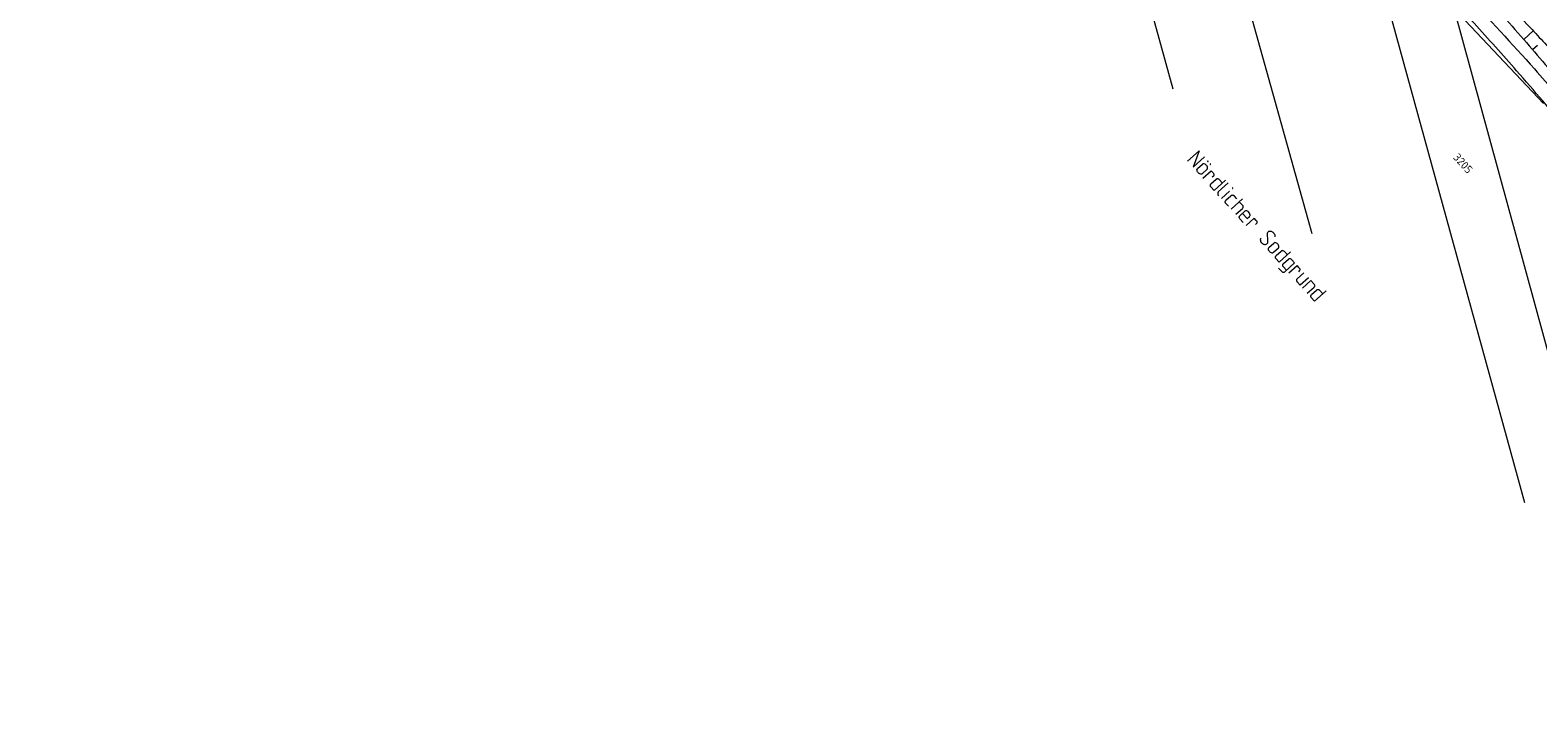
# Model space of a CAD drawing. Header units: metres. Extents: x 3425540 to 3446143, y 5432760 to 5444637.
# Tile 326 of 656: x 3439958 to 3440298, y 5439141 to 5439293. Entities that reach past the tile are written whole.
import ezdxf
from ezdxf.enums import TextEntityAlignment as Align

# ---------------------------------------------------------------- set-up
doc = ezdxf.new("R2010")
doc.units = ezdxf.units.M
for name, color, linetype, lineweight in [('B_Bestand', 9, 'Continuous', 18), ('B_Böschung', 9, 'Continuous', 18), ('B_Flurgrenzen', 9, 'Continuous', 18), ('B_Gleisachse', 9, 'Continuous', 25)]:
    doc.layers.add(name, color=color, linetype=linetype, lineweight=lineweight)
doc.styles.get("Standard").update_dxf_attribs({"font": 'isocpeur.ttf'})

msp = doc.modelspace()

# ---------------------------------------------------------------- linework, layer by layer
at = {"layer": 'B_Bestand'}
for p, q in [((3440221.44, 5439261.56), (3440222.57, 5439262.57)), ((3440223.62, 5439261.41), (3440222.5, 5439260.39)), ((3440222.69, 5439259.4), (3440224.55, 5439261.08)), ((3440225.01, 5439260.57), (3440224.55, 5439261.08)), ((3440224.46, 5439257.45), (3440225.2, 5439256.63)), ((3440224.49, 5439258.11), (3440225.64, 5439259.15)), ((3440225.04, 5439259.85), (3440224.81, 5439259.65)), ((3440225.2, 5439256.63), (3440227.79, 5439258.98)), ((3440228.39, 5439258.33), (3440226.16, 5439256.31)), ((3440227.06, 5439258.32), (3440226.43, 5439259.01)), ((3440226.31, 5439255.41), (3440226.11, 5439255.63)), ((3440226.86, 5439254.81), (3440228.72, 5439256.49)), ((3440227.82, 5439253.75), (3440228.45, 5439253.05)), ((3440227.87, 5439254.43), (3440229, 5439255.44)), ((3440229.05, 5439252.39), (3440231.64, 5439254.74)), ((3440231.54, 5439253.38), (3440230.91, 5439254.07)), ((3440230.11, 5439251.23), (3440231.6, 5439252.58)), ((3440231.01, 5439250.24), (3440231.75, 5439249.42)), ((3440231.04, 5439250.9), (3440232.18, 5439251.93)), ((3440232.43, 5439248.67), (3440234.29, 5439250.35)), ((3440234.75, 5439249.84), (3440234.29, 5439250.35)), ((3440234.77, 5439249.12), (3440234.55, 5439248.91)), ((3440237.57, 5439243.73), (3440238.7, 5439244.75)), ((3440239.75, 5439243.59), (3440238.63, 5439242.57)), ((3440239.17, 5439241.24), (3440239.91, 5439240.42)), ((3440239.2, 5439241.9), (3440240.34, 5439242.94)), ((3440239.91, 5439240.42), (3440242.5, 5439242.77)), ((3440240.87, 5439240.1), (3440241.99, 5439241.12)), ((3440241.77, 5439242.11), (3440241.14, 5439242.8)), ((3440243.41, 5439240.29), (3440241.19, 5439238.27)), ((3440243.41, 5439240.29), (3440242.78, 5439240.98)), ((3440239.77, 5439239.1), (3440240.51, 5439238.29)), ((3440240.82, 5439239.42), (3440241.56, 5439238.6)), ((3440242.12, 5439237.98), (3440243.98, 5439239.67)), ((3440245.45, 5439238.04), (3440243.96, 5439236.69)), ((3440244.44, 5439239.16), (3440243.98, 5439239.67)), ((3440244.46, 5439238.43), (3440244.24, 5439238.23)), ((3440246.5, 5439236.88), (3440244.65, 5439235.2)), ((3440243.96, 5439235.95), (3440244.65, 5439235.2)), ((3440245.21, 5439234.57), (3440247.07, 5439236.26)), ((3440246.27, 5439233.41), (3440247.78, 5439234.78)), ((3440247.75, 5439235.5), (3440247.07, 5439236.26)), ((3440247.2, 5439233.08), (3440248.34, 5439234.12)), ((3440247.91, 5439231.6), (3440250.5, 5439233.96)), ((3440249.76, 5439233.29), (3440249.13, 5439233.98)), ((3440247.16, 5439232.42), (3440247.91, 5439231.6))]:
    msp.add_line(p, q, dxfattribs=at)
for points in [[(3440219.21, 5439263.24), (3440221.81, 5439265.59), (3440220.47, 5439261.85), (3440223.06, 5439264.2)], [(3440222.5, 5439260.39), (3440222.38, 5439260.32), (3440222.28, 5439260.31), (3440222.2, 5439260.31), (3440222.01, 5439260.36), (3440221.8, 5439260.47), (3440221.69, 5439260.55), (3440221.58, 5439260.67), (3440221.49, 5439260.81), (3440221.4, 5439260.95), (3440221.35, 5439261.13), (3440221.34, 5439261.35), (3440221.36, 5439261.44), (3440221.44, 5439261.56)], [(3440223.62, 5439261.41), (3440223.7, 5439261.52), (3440223.73, 5439261.62), (3440223.73, 5439261.7), (3440223.7, 5439261.9), (3440223.62, 5439262.11), (3440223.54, 5439262.23), (3440223.43, 5439262.36), (3440223.3, 5439262.46), (3440223.17, 5439262.56), (3440223, 5439262.63), (3440222.79, 5439262.66), (3440222.69, 5439262.65), (3440222.57, 5439262.57)], [(3440223.81, 5439263.26), (3440223.77, 5439263.26), (3440223.73, 5439263.22), (3440223.73, 5439263.18), (3440223.76, 5439263.14), (3440223.8, 5439263.14), (3440223.84, 5439263.18), (3440223.85, 5439263.21), (3440223.81, 5439263.26)], [(3440224.38, 5439262.62), (3440224.34, 5439262.62), (3440224.3, 5439262.59), (3440224.3, 5439262.55), (3440224.34, 5439262.51), (3440224.38, 5439262.51), (3440224.42, 5439262.54), (3440224.42, 5439262.58), (3440224.38, 5439262.62)], [(3440225.01, 5439260.57), (3440225.1, 5439260.43), (3440225.12, 5439260.37), (3440225.14, 5439260.31), (3440225.15, 5439260.22), (3440225.15, 5439260.14), (3440225.12, 5439260), (3440225.1, 5439259.94), (3440225.04, 5439259.85)], [(3440224.46, 5439257.45), (3440224.41, 5439257.55), (3440224.37, 5439257.63), (3440224.36, 5439257.73), (3440224.36, 5439257.81), (3440224.36, 5439257.85), (3440224.39, 5439257.94), (3440224.41, 5439258), (3440224.49, 5439258.11), (3440224.51, 5439258.13)], [(3440226.43, 5439259.01), (3440226.26, 5439259.16), (3440226.15, 5439259.2), (3440226.09, 5439259.22), (3440225.93, 5439259.23), (3440225.8, 5439259.22), (3440225.74, 5439259.2), (3440225.64, 5439259.15)], [(3440229.43, 5439257.18), (3440229.39, 5439257.18), (3440229.35, 5439257.14), (3440229.35, 5439257.1), (3440229.39, 5439257.06), (3440229.43, 5439257.06), (3440229.47, 5439257.1), (3440229.47, 5439257.14), (3440229.43, 5439257.18)], [(3440226.16, 5439256.31), (3440226.1, 5439256.22), (3440226.06, 5439256.14), (3440226.03, 5439256.05), (3440226.02, 5439255.89), (3440226.04, 5439255.79), (3440226.11, 5439255.63), (3440226.13, 5439255.61)], [(3440227.82, 5439253.75), (3440227.77, 5439253.85), (3440227.73, 5439253.93), (3440227.72, 5439254.02), (3440227.72, 5439254.1), (3440227.72, 5439254.14), (3440227.75, 5439254.24), (3440227.77, 5439254.29), (3440227.85, 5439254.41), (3440227.87, 5439254.43)], [(3440230.31, 5439254.74), (3440229.79, 5439255.31), (3440229.62, 5439255.45), (3440229.51, 5439255.5), (3440229.45, 5439255.52), (3440229.29, 5439255.53), (3440229.16, 5439255.51), (3440229.1, 5439255.5), (3440229, 5439255.44)], [(3440231.01, 5439250.24), (3440230.95, 5439250.34), (3440230.92, 5439250.42), (3440230.9, 5439250.51), (3440230.91, 5439250.59), (3440230.91, 5439250.63), (3440230.93, 5439250.73), (3440230.95, 5439250.78), (3440231.04, 5439250.9), (3440231.06, 5439250.92)], [(3440231.54, 5439253.38), (3440231.67, 5439253.2), (3440231.7, 5439253.08), (3440231.72, 5439253.02), (3440231.71, 5439252.94), (3440231.71, 5439252.86), (3440231.68, 5439252.73), (3440231.66, 5439252.67), (3440231.6, 5439252.58)], [(3440231.61, 5439251.42), (3440232.66, 5439250.25), (3440233.24, 5439250.77)], [(3440233.24, 5439250.77), (3440233.32, 5439250.88), (3440233.34, 5439250.98), (3440233.35, 5439251.06), (3440233.32, 5439251.25), (3440233.23, 5439251.47), (3440233.16, 5439251.59), (3440232.99, 5439251.78), (3440232.88, 5439251.86), (3440232.78, 5439251.92), (3440232.61, 5439251.99), (3440232.4, 5439252.02), (3440232.3, 5439252.01), (3440232.18, 5439251.93)], [(3440234.75, 5439249.84), (3440234.84, 5439249.7), (3440234.86, 5439249.64), (3440234.87, 5439249.58), (3440234.89, 5439249.48), (3440234.89, 5439249.4), (3440234.86, 5439249.27), (3440234.84, 5439249.21), (3440234.77, 5439249.12)], [(3440235.76, 5439245.81), (3440235.7, 5439245.72), (3440235.66, 5439245.6), (3440235.65, 5439245.52), (3440235.66, 5439245.31), (3440235.71, 5439245.13), (3440235.78, 5439244.97), (3440235.89, 5439244.85), (3440236, 5439244.73), (3440236.13, 5439244.62), (3440236.31, 5439244.52), (3440236.48, 5439244.45), (3440236.65, 5439244.42), (3440236.81, 5439244.41), (3440236.99, 5439244.46), (3440237.13, 5439244.55), (3440237.23, 5439244.65), (3440237.29, 5439244.74), (3440237.33, 5439244.82), (3440237.36, 5439244.99), (3440237.37, 5439245.19), (3440237.35, 5439245.54), (3440237.33, 5439245.85), (3440237.29, 5439246.26), (3440237.25, 5439246.67), (3440237.24, 5439246.85), (3440237.27, 5439247.03), (3440237.33, 5439247.16), (3440237.39, 5439247.25), (3440237.5, 5439247.35), (3440237.6, 5439247.4), (3440237.74, 5439247.45), (3440237.91, 5439247.46), (3440238.09, 5439247.43), (3440238.26, 5439247.37), (3440238.35, 5439247.3), (3440238.47, 5439247.22), (3440238.67, 5439247), (3440238.74, 5439246.91), (3440238.85, 5439246.75), (3440238.94, 5439246.53), (3440238.95, 5439246.44), (3440238.96, 5439246.26), (3440238.94, 5439246.16)], [(3440238.63, 5439242.57), (3440238.51, 5439242.5), (3440238.41, 5439242.48), (3440238.33, 5439242.49), (3440238.14, 5439242.54), (3440237.93, 5439242.64), (3440237.82, 5439242.73), (3440237.71, 5439242.85), (3440237.62, 5439242.99), (3440237.52, 5439243.13), (3440237.48, 5439243.31), (3440237.47, 5439243.52), (3440237.49, 5439243.62), (3440237.57, 5439243.73)], [(3440239.75, 5439243.59), (3440239.83, 5439243.7), (3440239.86, 5439243.8), (3440239.86, 5439243.88), (3440239.83, 5439244.07), (3440239.75, 5439244.29), (3440239.67, 5439244.41), (3440239.56, 5439244.53), (3440239.43, 5439244.64), (3440239.3, 5439244.74), (3440239.13, 5439244.81), (3440238.91, 5439244.84), (3440238.82, 5439244.82), (3440238.7, 5439244.75)], [(3440239.17, 5439241.24), (3440239.11, 5439241.34), (3440239.08, 5439241.42), (3440239.07, 5439241.52), (3440239.07, 5439241.59), (3440239.07, 5439241.63), (3440239.09, 5439241.73), (3440239.12, 5439241.79), (3440239.2, 5439241.9), (3440239.22, 5439241.92)], [(3440241.14, 5439242.8), (3440240.97, 5439242.94), (3440240.85, 5439242.99), (3440240.8, 5439243.01), (3440240.72, 5439243.01), (3440240.64, 5439243.02), (3440240.5, 5439243.01), (3440240.44, 5439242.99), (3440240.34, 5439242.94)], [(3440240.82, 5439239.42), (3440240.76, 5439239.52), (3440240.73, 5439239.6), (3440240.71, 5439239.7), (3440240.72, 5439239.82), (3440240.74, 5439239.91), (3440240.76, 5439239.97), (3440240.85, 5439240.08), (3440240.87, 5439240.1)], [(3440242.78, 5439240.98), (3440242.62, 5439241.13), (3440242.5, 5439241.17), (3440242.44, 5439241.19), (3440242.37, 5439241.2), (3440242.29, 5439241.2), (3440242.15, 5439241.19), (3440242.09, 5439241.17), (3440241.99, 5439241.12)], [(3440240.51, 5439238.29), (3440240.6, 5439238.22), (3440240.68, 5439238.18), (3440240.77, 5439238.15), (3440240.85, 5439238.15), (3440240.89, 5439238.15), (3440240.99, 5439238.16), (3440241.05, 5439238.18), (3440241.17, 5439238.25), (3440241.19, 5439238.27)], [(3440243.96, 5439236.69), (3440243.88, 5439236.58), (3440243.85, 5439236.52), (3440243.83, 5439236.43), (3440243.83, 5439236.39), (3440243.82, 5439236.27), (3440243.84, 5439236.17), (3440243.87, 5439236.09), (3440243.91, 5439236.01), (3440243.96, 5439235.95)], [(3440244.44, 5439239.16), (3440244.53, 5439239.02), (3440244.55, 5439238.96), (3440244.56, 5439238.9), (3440244.58, 5439238.8), (3440244.58, 5439238.72), (3440244.55, 5439238.59), (3440244.53, 5439238.53), (3440244.46, 5439238.43)], [(3440247.16, 5439232.42), (3440247.11, 5439232.52), (3440247.08, 5439232.6), (3440247.06, 5439232.7), (3440247.07, 5439232.82), (3440247.09, 5439232.91), (3440247.11, 5439232.97), (3440247.2, 5439233.08), (3440247.22, 5439233.1)], [(3440247.75, 5439235.5), (3440247.84, 5439235.36), (3440247.86, 5439235.3), (3440247.88, 5439235.24), (3440247.89, 5439235.15), (3440247.89, 5439235.07), (3440247.86, 5439234.93), (3440247.84, 5439234.88), (3440247.78, 5439234.78)], [(3440249.13, 5439233.98), (3440248.96, 5439234.13), (3440248.85, 5439234.17), (3440248.79, 5439234.19), (3440248.64, 5439234.2), (3440248.5, 5439234.19), (3440248.44, 5439234.17), (3440248.34, 5439234.12)]]:
    msp.add_lwpolyline(points, dxfattribs=at)
for points, knots in [([(3440419.6, 5439154.36), (3440417.98, 5439155.97), (3440416.37, 5439157.58), (3440414.75, 5439159.18), (3440411.14, 5439162.78), (3440408.17, 5439166.97), (3440405.23, 5439171.14), (3440401.88, 5439175.91), (3440398.54, 5439180.69), (3440395.28, 5439185.52), (3440391.43, 5439191.23), (3440387.64, 5439196.98), (3440383.77, 5439202.68), (3440378.89, 5439209.85), (3440373.99, 5439217.01), (3440368.97, 5439224.09), (3440365.39, 5439229.13), (3440361.76, 5439234.13), (3440358.13, 5439239.14), (3440354.71, 5439243.83), (3440351.28, 5439248.51), (3440347.84, 5439253.19), (3440343.11, 5439259.62), (3440338.26, 5439265.96), (3440333.37, 5439272.28), (3440329.91, 5439276.75), (3440326.32, 5439281.13), (3440322.53, 5439285.34), (3440319.37, 5439288.85), (3440316.14, 5439292.3), (3440312.91, 5439295.74), (3440309.02, 5439299.86), (3440305.15, 5439303.99), (3440301.18, 5439308.02), (3440295.26, 5439314.03), (3440289.18, 5439319.88), (3440282.96, 5439325.56), (3440278.43, 5439329.7), (3440273.88, 5439333.82), (3440269.35, 5439337.96), (3440264.59, 5439342.31), (3440259.84, 5439346.67), (3440255.08, 5439351.02), (3440250.53, 5439355.18), (3440245.91, 5439359.26), (3440241.25, 5439363.3), (3440234.22, 5439369.4), (3440226.94, 5439375.18), (3440219.62, 5439380.93), (3440213.7, 5439385.59), (3440207.74, 5439390.19), (3440201.59, 5439394.55), (3440196.41, 5439398.21), (3440191.07, 5439401.63), (3440185.88, 5439405.28), (3440182.4, 5439407.73), (3440178.96, 5439410.24), (3440175.48, 5439412.7), (3440172.12, 5439415.07), (3440168.74, 5439417.41), (3440165.3, 5439419.67), (3440158.26, 5439424.3), (3440151.03, 5439428.63), (3440143.69, 5439432.77), (3440136.81, 5439436.64), (3440129.92, 5439440.48), (3440123, 5439444.28), (3440116.78, 5439447.7), (3440110.58, 5439451.13), (3440104.31, 5439454.46), (3440097.48, 5439458.09), (3440090.54, 5439461.51), (3440083.62, 5439464.97), (3440080.26, 5439466.66), (3440076.88, 5439468.3), (3440073.49, 5439469.92), (3440069.02, 5439472.06), (3440064.47, 5439474.02), (3440059.88, 5439475.9), (3440056.45, 5439477.3), (3440052.97, 5439478.54), (3440049.48, 5439479.77), (3440047.51, 5439480.47), (3440045.42, 5439480.82), (3440043.51, 5439481.65), (3440041.43, 5439482.55), (3440039.38, 5439483.5), (3440037.31, 5439484.42), (3440035.47, 5439485.23), (3440033.67, 5439486.14), (3440031.78, 5439486.85), (3440030.01, 5439487.52), (3440028.24, 5439488.19), (3440026.46, 5439488.85)], [0, 0, 0, 0, 0.013012, 0.013012, 0.013012, 0.042058, 0.042058, 0.042058, 0.075323, 0.075323, 0.075323, 0.114595, 0.114595, 0.114595, 0.164078, 0.164078, 0.164078, 0.199344, 0.199344, 0.199344, 0.232461, 0.232461, 0.232461, 0.277994, 0.277994, 0.277994, 0.310266, 0.310266, 0.310266, 0.33721, 0.33721, 0.33721, 0.369499, 0.369499, 0.369499, 0.417582, 0.417582, 0.417582, 0.452577, 0.452577, 0.452577, 0.489358, 0.489358, 0.489358, 0.524523, 0.524523, 0.524523, 0.577581, 0.577581, 0.577581, 0.620538, 0.620538, 0.620538, 0.656713, 0.656713, 0.656713, 0.680996, 0.680996, 0.680996, 0.704452, 0.704452, 0.704452, 0.752501, 0.752501, 0.752501, 0.797512, 0.797512, 0.797512, 0.837988, 0.837988, 0.837988, 0.882109, 0.882109, 0.882109, 0.903543, 0.903543, 0.903543, 0.931802, 0.931802, 0.931802, 0.9529, 0.9529, 0.9529, 0.964809, 0.964809, 0.964809, 0.977708, 0.977708, 0.977708, 0.989199, 0.989199, 0.989199, 1, 1, 1, 1]), ([(3440380.35, 5439144.46), (3440380.46, 5439145.9), (3440380.57, 5439147.33), (3440380.68, 5439148.77), (3440380.85, 5439150.95), (3440380.43, 5439153.13), (3440380.13, 5439155.3), (3440379.8, 5439157.78), (3440379.39, 5439160.2), (3440378.69, 5439162.61), (3440377.81, 5439165.66), (3440376.65, 5439168.57), (3440375.15, 5439171.35), (3440372.47, 5439176.36), (3440369.71, 5439181.26), (3440366.74, 5439186.07), (3440363.12, 5439191.95), (3440359.58, 5439197.86), (3440355.68, 5439203.56), (3440351.55, 5439209.6), (3440347.27, 5439215.52), (3440343.11, 5439221.54), (3440340.01, 5439226.02), (3440337.04, 5439230.58), (3440333.93, 5439235.04), (3440331.16, 5439239.01), (3440328.07, 5439242.74), (3440324.96, 5439246.44), (3440321.57, 5439250.49), (3440317.81, 5439254.21), (3440314.45, 5439258.28), (3440311.31, 5439262.09), (3440308.46, 5439266.15), (3440305.29, 5439269.94), (3440301.44, 5439274.56), (3440297.54, 5439279.15), (3440293.56, 5439283.67), (3440290.39, 5439287.27), (3440287.18, 5439290.85), (3440283.94, 5439294.4), (3440280.42, 5439298.25), (3440276.85, 5439302.06), (3440273.21, 5439305.8), (3440269.47, 5439309.63), (3440265.67, 5439313.39), (3440261.81, 5439317.09), (3440258.23, 5439320.52), (3440254.65, 5439323.94), (3440251.02, 5439327.31), (3440247.08, 5439330.97), (3440243.13, 5439334.62), (3440239.18, 5439338.27), (3440235.25, 5439341.9), (3440231.31, 5439345.52), (3440227.34, 5439349.12), (3440223.2, 5439352.87), (3440218.84, 5439356.38), (3440214.29, 5439359.63), (3440210.97, 5439362), (3440207.65, 5439364.35), (3440204.33, 5439366.71), (3440200.58, 5439369.39), (3440196.84, 5439372.08), (3440193.08, 5439374.75), (3440185.23, 5439380.33), (3440176.76, 5439385.02), (3440168.74, 5439390.36), (3440164.38, 5439393.27), (3440160.18, 5439396.43), (3440155.8, 5439399.32), (3440146.73, 5439405.3), (3440137.46, 5439410.95), (3440128.07, 5439416.43), (3440121.77, 5439420.11), (3440115.42, 5439423.7), (3440108.93, 5439427.05), (3440101.52, 5439430.89), (3440094.05, 5439434.57), (3440086.54, 5439438.19), (3440076.64, 5439442.97), (3440066.76, 5439447.77), (3440056.67, 5439452.14), (3440047.78, 5439455.98), (3440038.79, 5439459.54), (3440029.78, 5439463.09), (3440022.78, 5439465.86), (3440015.76, 5439468.61), (3440008.7, 5439471.25), (3440003.03, 5439473.36), (3439997.31, 5439475.33), (3439991.56, 5439477.22), (3439985.28, 5439479.28), (3439979, 5439481.33), (3439972.64, 5439483.09), (3439967.75, 5439484.43), (3439962.87, 5439485.78), (3439957.98, 5439487.12)], [0, 0, 0, 0, 0.007668, 0.007668, 0.007668, 0.01927, 0.01927, 0.01927, 0.032453, 0.032453, 0.032453, 0.049155, 0.049155, 0.049155, 0.07917, 0.07917, 0.07917, 0.115807, 0.115807, 0.115807, 0.154658, 0.154658, 0.154658, 0.183571, 0.183571, 0.183571, 0.209246, 0.209246, 0.209246, 0.237279, 0.237279, 0.237279, 0.263537, 0.263537, 0.263537, 0.2955, 0.2955, 0.2955, 0.321029, 0.321029, 0.321029, 0.34875, 0.34875, 0.34875, 0.37715, 0.37715, 0.37715, 0.403478, 0.403478, 0.403478, 0.432037, 0.432037, 0.432037, 0.460464, 0.460464, 0.460464, 0.490143, 0.490143, 0.490143, 0.511779, 0.511779, 0.511779, 0.536261, 0.536261, 0.536261, 0.587454, 0.587454, 0.587454, 0.61533, 0.61533, 0.61533, 0.673017, 0.673017, 0.673017, 0.711776, 0.711776, 0.711776, 0.756068, 0.756068, 0.756068, 0.814435, 0.814435, 0.814435, 0.865838, 0.865838, 0.865838, 0.905858, 0.905858, 0.905858, 0.938012, 0.938012, 0.938012, 0.973079, 0.973079, 0.973079, 1, 1, 1, 1]), ([(3440104.14, 5439432.1), (3440108.33, 5439430.08), (3440112.52, 5439428.07), (3440116.7, 5439426.05), (3440119.76, 5439424.57), (3440122.7, 5439422.86), (3440125.66, 5439421.18), (3440132.33, 5439417.41), (3440138.94, 5439413.57), (3440145.47, 5439409.56), (3440150.74, 5439406.32), (3440155.97, 5439403), (3440161.06, 5439399.49), (3440165.73, 5439396.27), (3440170.34, 5439392.98), (3440175, 5439389.75), (3440176.86, 5439388.46), (3440178.71, 5439387.17), (3440180.59, 5439385.93), (3440183.69, 5439383.88), (3440186.96, 5439382.13), (3440190.11, 5439380.17), (3440193.42, 5439378.11), (3440196.74, 5439376.07), (3440199.95, 5439373.86), (3440203.59, 5439371.37), (3440207.13, 5439368.73), (3440210.69, 5439366.12), (3440215.33, 5439362.71), (3440219.96, 5439359.31), (3440224.49, 5439355.74), (3440230.45, 5439351.05), (3440236.05, 5439345.94), (3440241.63, 5439340.8), (3440248.9, 5439334.12), (3440256.11, 5439327.41), (3440263.09, 5439320.44), (3440269.53, 5439314.02), (3440275.86, 5439307.5), (3440282.09, 5439300.89), (3440287.33, 5439295.35), (3440292.51, 5439289.76), (3440297.58, 5439284.07), (3440300.86, 5439280.4), (3440304.07, 5439276.68), (3440307.21, 5439272.89), (3440312.09, 5439266.99), (3440316.89, 5439261.02), (3440321.66, 5439255.03), (3440327.16, 5439248.12), (3440332.64, 5439241.19), (3440337.92, 5439234.11), (3440341.48, 5439229.35), (3440344.82, 5439224.44), (3440348.19, 5439219.55), (3440352.4, 5439213.4), (3440356.53, 5439207.21), (3440360.58, 5439200.95), (3440366.55, 5439191.71), (3440371.95, 5439182.15), (3440377.38, 5439172.56), (3440378.27, 5439170.98), (3440379.22, 5439169.41), (3440379.81, 5439167.69), (3440380.49, 5439165.7), (3440381.15, 5439163.71), (3440381.8, 5439161.71), (3440382.73, 5439158.91), (3440383.64, 5439156.11), (3440384.57, 5439153.3), (3440385.13, 5439151.6), (3440385.74, 5439149.91), (3440386.34, 5439148.21), (3440386.88, 5439146.7), (3440387.37, 5439145.15), (3440388.22, 5439143.79), (3440388.78, 5439142.88), (3440389.34, 5439141.97), (3440389.91, 5439141.06)], [0, 0, 0, 0, 0.033466, 0.033466, 0.033466, 0.057947, 0.057947, 0.057947, 0.113064, 0.113064, 0.113064, 0.157633, 0.157633, 0.157633, 0.198451, 0.198451, 0.198451, 0.214706, 0.214706, 0.214706, 0.241398, 0.241398, 0.241398, 0.269467, 0.269467, 0.269467, 0.30124, 0.30124, 0.30124, 0.342681, 0.342681, 0.342681, 0.397275, 0.397275, 0.397275, 0.468291, 0.468291, 0.468291, 0.533726, 0.533726, 0.533726, 0.588616, 0.588616, 0.588616, 0.624023, 0.624023, 0.624023, 0.679193, 0.679193, 0.679193, 0.742795, 0.742795, 0.742795, 0.78556, 0.78556, 0.78556, 0.839195, 0.839195, 0.839195, 0.918388, 0.918388, 0.918388, 0.931455, 0.931455, 0.931455, 0.946575, 0.946575, 0.946575, 0.967829, 0.967829, 0.967829, 0.980767, 0.980767, 0.980767, 0.992314, 0.992314, 0.992314, 1, 1, 1, 1]), ([(3440196.75, 5439402.28), (3440197.19, 5439401.76), (3440197.64, 5439401.24), (3440198.08, 5439400.73), (3440199.62, 5439398.93), (3440201.82, 5439397.82), (3440203.72, 5439396.41), (3440211.83, 5439390.38), (3440220.08, 5439384.55), (3440228.12, 5439378.42), (3440234.98, 5439373.19), (3440241.55, 5439367.62), (3440248.04, 5439361.93), (3440256.86, 5439354.19), (3440265.6, 5439346.39), (3440274.14, 5439338.36), (3440279.16, 5439333.64), (3440284.13, 5439328.87), (3440289.08, 5439324.08), (3440293.72, 5439319.58), (3440298.36, 5439315.07), (3440302.86, 5439310.43), (3440309.64, 5439303.43), (3440316.11, 5439296.16), (3440322.66, 5439288.96), (3440326.68, 5439284.55), (3440330.8, 5439280.24), (3440334.5, 5439275.56), (3440337.08, 5439272.31), (3440339.31, 5439268.81), (3440341.8, 5439265.49), (3440343.56, 5439263.15), (3440345.32, 5439260.8), (3440347.09, 5439258.46), (3440350.18, 5439254.37), (3440353.28, 5439250.28), (3440356.38, 5439246.18), (3440359.24, 5439242.4), (3440362.08, 5439238.6), (3440364.9, 5439234.78), (3440368.35, 5439230.13), (3440371.72, 5439225.42), (3440374.97, 5439220.62), (3440378.06, 5439216.04), (3440381.14, 5439211.46), (3440384.21, 5439206.88), (3440386.83, 5439202.97), (3440389.44, 5439199.05), (3440392.06, 5439195.15), (3440394.02, 5439192.23), (3440395.97, 5439189.32), (3440397.93, 5439186.4), (3440400.33, 5439182.83), (3440402.72, 5439179.25), (3440405.12, 5439175.67), (3440407.25, 5439172.49), (3440409.38, 5439169.29), (3440411.87, 5439166.37), (3440413.67, 5439164.26), (3440415.61, 5439162.3), (3440417.51, 5439160.29), (3440418.53, 5439159.2), (3440419.42, 5439157.97), (3440420.61, 5439157.08), (3440421.32, 5439156.54), (3440422.02, 5439156), (3440422.73, 5439155.47)], [0, 0, 0, 0, 0.006056, 0.006056, 0.006056, 0.02714, 0.02714, 0.02714, 0.117123, 0.117123, 0.117123, 0.193864, 0.193864, 0.193864, 0.298268, 0.298268, 0.298268, 0.359591, 0.359591, 0.359591, 0.417178, 0.417178, 0.417178, 0.503871, 0.503871, 0.503871, 0.556919, 0.556919, 0.556919, 0.593841, 0.593841, 0.593841, 0.619938, 0.619938, 0.619938, 0.665655, 0.665655, 0.665655, 0.707893, 0.707893, 0.707893, 0.759475, 0.759475, 0.759475, 0.808625, 0.808625, 0.808625, 0.850529, 0.850529, 0.850529, 0.881777, 0.881777, 0.881777, 0.920126, 0.920126, 0.920126, 0.954225, 0.954225, 0.954225, 0.978857, 0.978857, 0.978857, 0.992098, 0.992098, 0.992098, 1, 1, 1, 1])]:
    msp.add_open_spline(points, degree=3, knots=knots, dxfattribs=at)
at = {"layer": 'B_Böschung'}
for p, q in [((3440295.15, 5439290.77), (3440297.31, 5439292.68)), ((3440297.11, 5439288.5), (3440298.24, 5439289.48))]:
    msp.add_line(p, q, dxfattribs=at)
for points, knots in [([(3440148.8, 5439414.67), (3440152.5, 5439412.37), (3440156.21, 5439410.06), (3440159.91, 5439407.76), (3440164.08, 5439405.16), (3440168.11, 5439402.34), (3440172.18, 5439399.6), (3440176.65, 5439396.58), (3440181.13, 5439393.58), (3440185.53, 5439390.47), (3440190.62, 5439386.85), (3440195.64, 5439383.14), (3440200.67, 5439379.43), (3440203.87, 5439377.06), (3440207.07, 5439374.69), (3440210.25, 5439372.29), (3440213.44, 5439369.9), (3440216.63, 5439367.5), (3440219.72, 5439364.99), (3440222.97, 5439362.35), (3440226.2, 5439359.7), (3440229.43, 5439357.04), (3440232.52, 5439354.52), (3440235.61, 5439352), (3440238.68, 5439349.45), (3440241.82, 5439346.85), (3440244.83, 5439344.08), (3440247.86, 5439341.35), (3440250.91, 5439338.6), (3440253.97, 5439335.86), (3440256.99, 5439333.08), (3440259.62, 5439330.65), (3440262.24, 5439328.21), (3440264.86, 5439325.77), (3440266.09, 5439324.62), (3440267.33, 5439323.48), (3440268.55, 5439322.32), (3440270.15, 5439320.79), (3440271.62, 5439319.14), (3440273.12, 5439317.52), (3440274.82, 5439315.68), (3440276.49, 5439313.82), (3440278.19, 5439311.99), (3440279.23, 5439310.87), (3440280.26, 5439309.76), (3440281.33, 5439308.68), (3440282.62, 5439307.37), (3440284.02, 5439306.19), (3440285.32, 5439304.91), (3440287.66, 5439302.62), (3440289.98, 5439300.32), (3440292.26, 5439297.98), (3440293.87, 5439296.32), (3440295.47, 5439294.64), (3440297.05, 5439292.96), (3440299.23, 5439290.64), (3440301.39, 5439288.31), (3440303.5, 5439285.94), (3440305.27, 5439283.95), (3440307, 5439281.93), (3440308.68, 5439279.86), (3440310.13, 5439278.08), (3440311.58, 5439276.29), (3440313.01, 5439274.5), (3440315.37, 5439271.55), (3440317.73, 5439268.6), (3440320.09, 5439265.65), (3440323.52, 5439261.36), (3440326.97, 5439257.08), (3440330.4, 5439252.79), (3440333.04, 5439249.48), (3440335.55, 5439246.06), (3440338.04, 5439242.63), (3440339.56, 5439240.54), (3440341.08, 5439238.45), (3440342.6, 5439236.35)], [0, 0, 0, 0, 0.04937, 0.04937, 0.04937, 0.104935, 0.104935, 0.104935, 0.165935, 0.165935, 0.165935, 0.236598, 0.236598, 0.236598, 0.28166, 0.28166, 0.28166, 0.32677, 0.32677, 0.32677, 0.374102, 0.374102, 0.374102, 0.419208, 0.419208, 0.419208, 0.465405, 0.465405, 0.465405, 0.511872, 0.511872, 0.511872, 0.552377, 0.552377, 0.552377, 0.571451, 0.571451, 0.571451, 0.596416, 0.596416, 0.596416, 0.624747, 0.624747, 0.624747, 0.64195, 0.64195, 0.64195, 0.662655, 0.662655, 0.662655, 0.699632, 0.699632, 0.699632, 0.725813, 0.725813, 0.725813, 0.761759, 0.761759, 0.761759, 0.791869, 0.791869, 0.791869, 0.817884, 0.817884, 0.817884, 0.860605, 0.860605, 0.860605, 0.922778, 0.922778, 0.922778, 0.970731, 0.970731, 0.970731, 1, 1, 1, 1]), ([(3440146.66, 5439411.09), (3440149.12, 5439409.56), (3440151.58, 5439408.03), (3440154.03, 5439406.51), (3440157.09, 5439404.61), (3440160.15, 5439402.73), (3440163.22, 5439400.86), (3440165.77, 5439399.3), (3440168.53, 5439398.12), (3440171.09, 5439396.58), (3440173.24, 5439395.28), (3440175.37, 5439393.94), (3440177.48, 5439392.58), (3440180.29, 5439390.78), (3440183.1, 5439388.97), (3440185.87, 5439387.1), (3440189.38, 5439384.74), (3440192.82, 5439382.26), (3440196.21, 5439379.73), (3440199.1, 5439377.57), (3440201.87, 5439375.25), (3440204.77, 5439373.11), (3440207.75, 5439370.9), (3440210.8, 5439368.8), (3440213.78, 5439366.6), (3440217.24, 5439364.06), (3440220.69, 5439361.51), (3440224.03, 5439358.81), (3440228.64, 5439355.07), (3440233.09, 5439351.15), (3440237.55, 5439347.22), (3440241.82, 5439343.45), (3440246.12, 5439339.72), (3440250.27, 5439335.81), (3440256.34, 5439330.08), (3440262.29, 5439324.25), (3440268.27, 5439318.44), (3440273.67, 5439313.18), (3440279.05, 5439307.92), (3440284.36, 5439302.57), (3440288.12, 5439298.78), (3440291.65, 5439294.77), (3440295.17, 5439290.74), (3440298.44, 5439287), (3440301.69, 5439283.24), (3440304.75, 5439279.33), (3440306.17, 5439277.51), (3440307.56, 5439275.67), (3440308.97, 5439273.85), (3440311.04, 5439271.2), (3440313.13, 5439268.57), (3440315.19, 5439265.92), (3440317.59, 5439262.84), (3440319.84, 5439259.66), (3440322.25, 5439256.6), (3440323.96, 5439254.42), (3440325.74, 5439252.29), (3440327.56, 5439250.2), (3440328.58, 5439249.02), (3440329.61, 5439247.85), (3440330.64, 5439246.67), (3440332.01, 5439245.09), (3440333.46, 5439243.58), (3440334.74, 5439241.93), (3440336.63, 5439239.51), (3440338.51, 5439237.1), (3440340.39, 5439234.68)], [0, 0, 0, 0, 0.032899, 0.032899, 0.032899, 0.073732, 0.073732, 0.073732, 0.107663, 0.107663, 0.107663, 0.136197, 0.136197, 0.136197, 0.174131, 0.174131, 0.174131, 0.222248, 0.222248, 0.222248, 0.263214, 0.263214, 0.263214, 0.305311, 0.305311, 0.305311, 0.354056, 0.354056, 0.354056, 0.421478, 0.421478, 0.421478, 0.486201, 0.486201, 0.486201, 0.580928, 0.580928, 0.580928, 0.66649, 0.66649, 0.66649, 0.727168, 0.727168, 0.727168, 0.783604, 0.783604, 0.783604, 0.809797, 0.809797, 0.809797, 0.847966, 0.847966, 0.847966, 0.892242, 0.892242, 0.892242, 0.923698, 0.923698, 0.923698, 0.941466, 0.941466, 0.941466, 0.965207, 0.965207, 0.965207, 1, 1, 1, 1])]:
    msp.add_open_spline(points, degree=3, knots=knots, dxfattribs=at)
at = {"layer": 'B_Flurgrenzen'}
for p, q in [((3440215.95, 5439279.51), (3440189.01, 5439377.09)), ((3440247.4, 5439246.8), (3440216.84, 5439356.14)), ((3440295.43, 5439186.06), (3440259.13, 5439318.1)), ((3440279.45, 5439297.68), (3440299.66, 5439276.26)), ((3440320.5, 5439147.37), (3440279.45, 5439297.68))]:
    msp.add_line(p, q, dxfattribs=at)
at = {"layer": 'B_Gleisachse'}
msp.add_arc((3439787.27, 5438825.02), 696.01, 29.2296, 90.55798, dxfattribs=at)

# ---------------------------------------------------------------- texts
at = {"layer": 'B_Flurgrenzen'}
msp.add_text('3205', height=1.8, rotation=312.21, dxfattribs=at).set_placement((3440281.44, 5439262.74), align=Align.MIDDLE)

doc.saveas('drawing.dxf')
